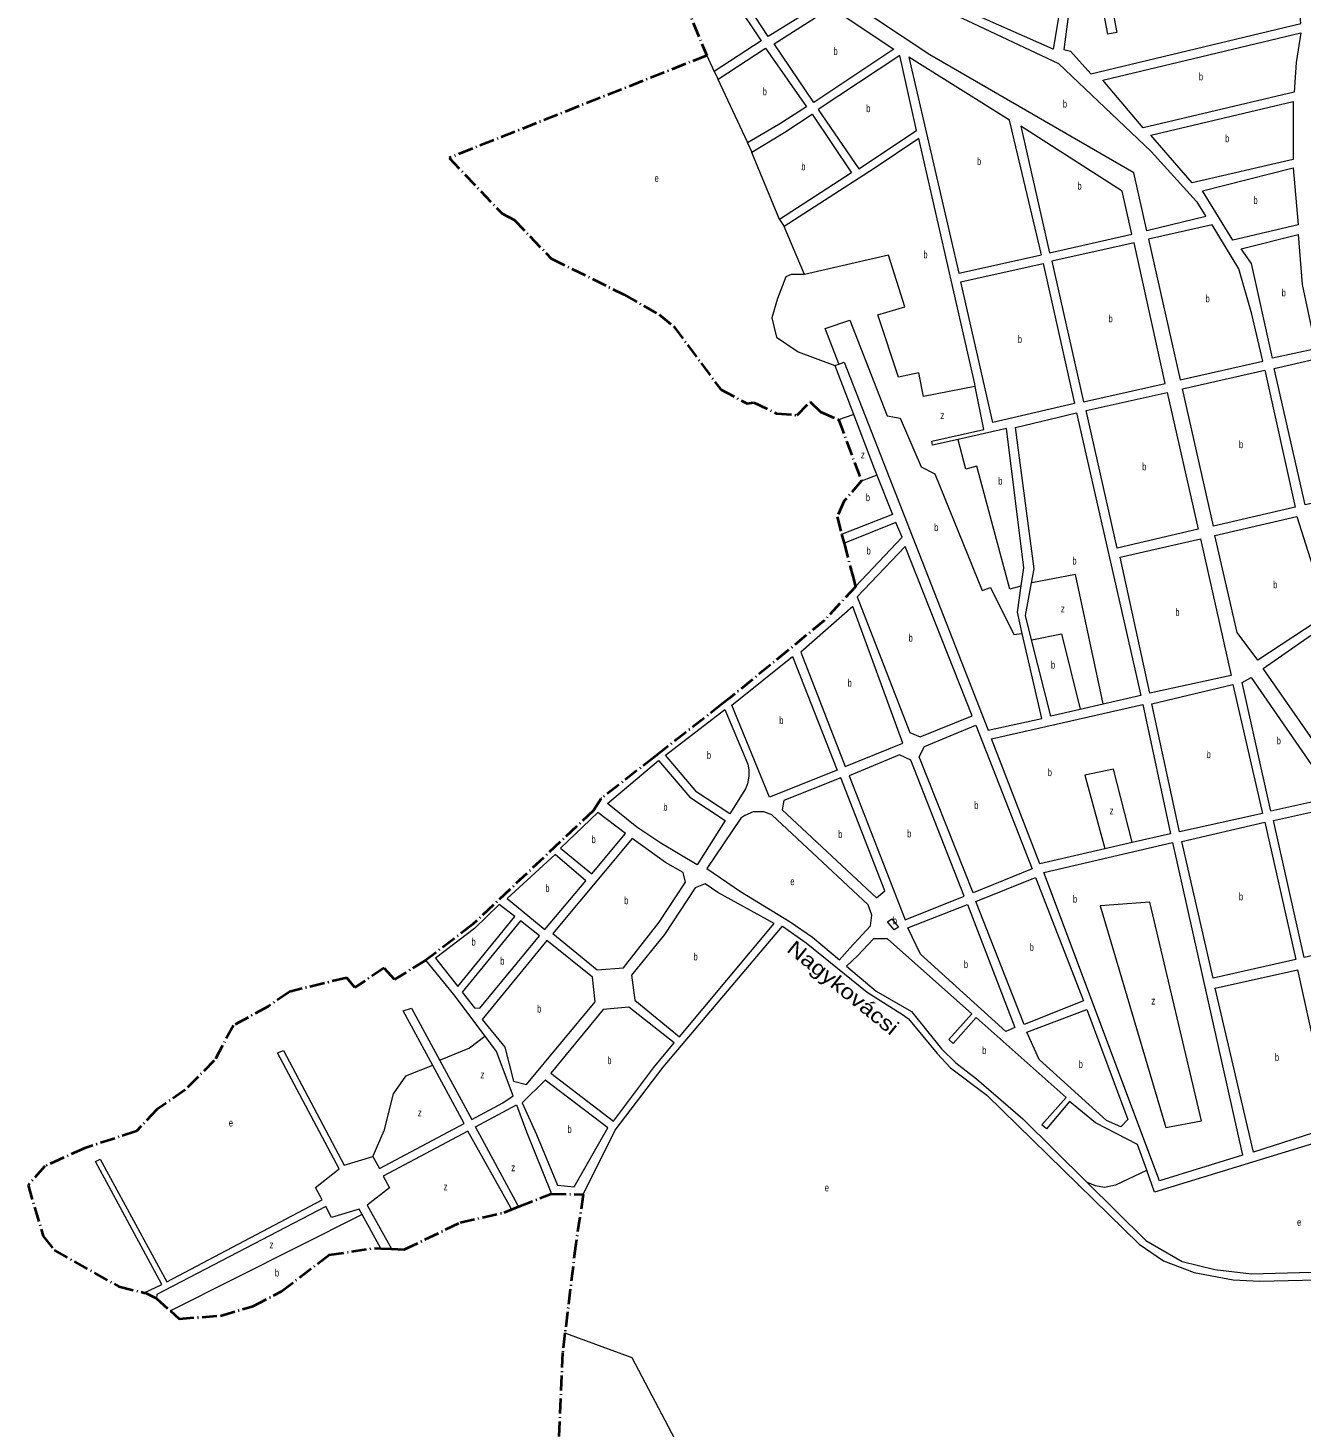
# Model space of a CAD drawing. Extents: x 639657 to 671642, y 222838 to 252123.
# Drawn here: x 640863 to 642574, y 244084 to 245964 of the extents above; entities that cross this region are included whole.
import ezdxf
from ezdxf.enums import TextEntityAlignment as Align

# ---------------------------------------------------------------- set-up
doc = ezdxf.new("R2010")
doc.units = 0
doc.header["$LTSCALE"] = 4
doc.linetypes.add('DOT_DASHED', pattern=[7.7, 5, -1.2, 0.3, -1.2])
for name, color, linetype, lineweight in [('1', 7, 'Continuous', 13), ('21', 7, 'Continuous', 13), ('4', 7, 'DOT_DASHED', 40)]:
    doc.layers.add(name, color=color, linetype=linetype, lineweight=lineweight)
doc.layers.add('22', color=7, linetype='Continuous')
doc.layers.add('7', color=7, linetype='Continuous')

msp = doc.modelspace()

# ---------------------------------------------------------------- linework, layer by layer
at = {"layer": '1'}
for p, q in [((641999.79, 245372.46), (642003.271, 245363.709)), ((641808.584, 245054.9), (641889.945, 245120.197)), ((641719.389, 244987.352), (641799.122, 245048.713)), ((641641.489, 244922.632), (641710.147, 244980.313)), ((641916.91, 244743.11), (641953.215, 244712.453)), ((641337.439, 244325.075), (641312.277, 244370.718))]:
    msp.add_line(p, q, dxfattribs=at)
for points in [[(641691.823, 246153.325), (641703.51, 246158.76), (641812.89, 245999.72), (641848.25, 245947.02), (641785.16, 245905.85), (641790.17, 245895.57)], [(641790.17, 245895.57), (641854.12, 245936.96), (641908.77, 245858.46), (641871.77, 245834.4), (641829.83, 245810.11), (641835.5, 245797.25)], [(641835.5, 245797.25), (641879.79, 245824.35), (641916.36, 245848.62), (641969.29, 245769.67), (641872.61, 245706.82), (641878.993, 245697.547)], [(642135.031, 245486.251), (642059.77, 245815.94), (641999.96, 245775.53), (641878.993, 245697.547)], [(641947.192, 245510.74), (641952.577, 245512.76), (641959.389, 245515.316)], [(641947.192, 245510.74), (641972.021, 245445.464), (641999.79, 245372.46)], [(641959.389, 245515.316), (642153.02, 245021.08), (642224.9, 245036.72), (642198.733, 245150.815)], [(642112.701, 245411.53), (642078.14, 245403.7), (642077.1, 245409.08), (642147.06, 245424.94), (642135.706, 245482.809), (642135.031, 245486.251)], [(642214.94, 245237.95), (642189.63, 245427.44), (642271.64, 245447.29), (642357.92, 245067.84), (642307.605, 245056.181), (642276.443, 245048.96)], [(642197.369, 245214.783), (642200.98, 245239.33), (642177.58, 245426.23), (642112.701, 245411.53)], [(642003.271, 245363.709), (642024.4, 245310.59), (641956.644, 245284.466), (641956.144, 245284.273)], [(641974.722, 245214.064), (642037.29, 245280.41), (642029.05, 245300.03), (641959.857, 245272.333), (641959.357, 245272.133)], [(642211.228, 245142.34), (642202.89, 245175.28), (642211.294, 245218.989), (642214.94, 245237.95)], [(642198.733, 245150.815), (642192.17, 245179.43), (642197.369, 245214.783)], [(642276.443, 245048.96), (642237.17, 245039.86), (642211.228, 245142.34)], [(641889.945, 245120.197), (641950.34, 244967.41), (641859.49, 244931.22), (641808.584, 245054.9)], [(641799.122, 245048.713), (641830, 244975.31), (641831.34, 244967.79), (641831.39, 244959.41), (641829.74, 244949.09), (641826.99, 244942.2), (641805.92, 244908.77), (641761.5, 244937.74), (641719.389, 244987.352)], [(641710.147, 244980.313), (641752.3, 244931.02), (641799.75, 244899.93), (641762.09, 244840.19), (641713.15, 244869.56), (641681.01, 244890.85), (641641.489, 244922.632)], [(641953.215, 244712.453), (641967.05, 244728.14), (641994.79, 244758.39), (641996.85, 244772.79), (641991.61, 244786.73), (641862.43, 244907.6), (641851.88, 244911.62), (641837.48, 244911.53), (641826.34, 244906.53), (641820.78, 244902.84), (641775.22, 244835.54), (641820.31, 244804.21), (641886.93, 244763.78), (641916.91, 244743.11)], [(641609.141, 244397.694), (641609.39, 244398.194), (641652.08, 244483.9), (641716.46, 244568.31), (641876.87, 244757.7), (641908.58, 244735.54), (641990.49, 244669.19), (642039.24, 244638.55), (642045.87, 244633.35), (642084.43, 244586.65), (642102.35, 244567.61), (642151.29, 244530.95), (642355.93, 244330.71), (642388.43, 244308.35), (642429.57, 244292.81), (642481.93, 244283), (642518.01, 244281.03), (642632.32, 244283.92)], [(642365.889, 244430.148), (642353.66, 244464.67), (642296.93, 244493.86), (642262.32, 244522.25), (642231.33, 244485.48), (642224.93, 244490.9), (642257.64, 244527.87), (642136.78, 244635.1), (642105.8, 244600.48), (642100.25, 244605.68), (642131.23, 244640.3), (642017.62, 244740.81), (641998.98, 244740.93), (641977.632, 244718.097), (641962.537, 244704.329)], [(641477.291, 244610.059), (641435.54, 244666.16), (641397.501, 244712.035)], [(641962.537, 244704.329), (642002.73, 244670.64), (642050.02, 244643.21), (642090.49, 244593.28), (642109.49, 244574.44), (642137.48, 244552.97), (642199.41, 244499.03), (642285.662, 244413.899)], [(641407.051, 244570.947), (641367.35, 244644.27), (641378.51, 244647.56), (641416.404, 244577.522)], [(641416.404, 244577.522), (641459.3, 244498.24), (641501.28, 244520.63), (641514.88, 244530.13), (641492.71, 244589.34), (641477.291, 244610.059)], [(641019.643, 244265.611), (641042.95, 244276.57), (640954.12, 244441.75), (640960.33, 244445.01), (641049.8, 244280.27), (641258.42, 244390.25), (641249.52, 244406.75), (641281.38, 244432.08), (641198.4, 244587.61), (641206.76, 244590.89), (641288.01, 244436.85), (641326.4, 244448.68)], [(641326.4, 244448.68), (641335.3, 244432.4), (641449.24, 244493.03), (641407.051, 244570.947)], [(642285.662, 244413.899), (642364.78, 244335.81), (642413.35, 244307.32), (642457.53, 244296.7), (642506.48, 244290.79), (642619.29, 244294.12), (642652.34, 244289.38), (642677.21, 244281.26), (642712.51, 244260.6), (642718.96, 244260.98), (642722.64, 244264.83), (642747.2, 244394.73), (642829.46, 244542.29), (642825.85, 244548.77), (642595.61, 244467.56), (642376.41, 244400.45), (642365.889, 244430.148)], [(641522.402, 244381.18), (641521.322, 244383.18), (641464.52, 244488.39), (641519.39, 244518.08), (641533.09, 244481.48), (641565.421, 244400.51), (641566.22, 244398.51)], [(641512.906, 244377.425), (641511.792, 244379.425), (641454.24, 244482.74), (641340.52, 244422.11), (641348.99, 244406.47), (641318.83, 244383.08), (641351.4, 244324.339)], [(641312.277, 244370.718), (641308.34, 244377.86), (641270.81, 244366.47), (641263.2, 244381.47), (641036.58, 244262.99), (641035.965, 244257.872)]]:
    msp.add_lwpolyline(points, dxfattribs=at)
for points in [[(642251.35, 246003), (642240.07, 245935.86), (642055.77, 246017.79), (642066.47, 246037.13), (642071, 246061.01), (642037.25, 246066.16), (642044.15, 246107.46), (642121.33, 246095.24)], [(641857.67, 245952.66), (641806.59, 246031.22), (641847.86, 246056.77), (641867.19, 246039.59), (641928.24, 245999.46), (641930.18, 245997.54)], [(642313.88, 245955.94), (642304.67, 246003.45), (642262.85, 245996.49), (642254.68, 245935.33), (642263.47, 245932.9), (642290.98, 245902.42), (642572.75, 245970.07), (642565.69, 246055.59), (642316.71, 246005.39), (642325.85, 245958.16)], [(642000.09, 245977.26), (641930.33, 246022.89), (642036.57, 246014.53), (642124.86, 245974.13), (642247.46, 245916.69), (642371.9, 245798.1), (642432.89, 245731.3), (642445.21, 245710.81), (642366.21, 245691.8), (642348.49, 245769.48), (642074.58, 245928.13)], [(642026.44, 245935.69), (641918.62, 245864.31), (641865.46, 245943.04), (641942.25, 245991.6)], [(642306.83, 245894.15), (642573.09, 245957.61), (642566.79, 245917.7), (642563.72, 245877.77), (642361.17, 245830.19)], [(641924.69, 245854.68), (641979.08, 245774.87), (642056.84, 245826.7), (642034.34, 245927.4)], [(642181.59, 245840.24), (642046.58, 245925.16), (642113.73, 245635.09), (642224.36, 245659.69)], [(642426.83, 245756.26), (642371.63, 245820.23), (642562.77, 245865.32), (642562.65, 245787.77)], [(642333.06, 245744.88), (642196.79, 245832.18), (642235.34, 245661.98), (642345.76, 245687.21)], [(642481.51, 245679.41), (642440.73, 245745.64), (642562.56, 245776.17), (642569.11, 245699.64)], [(642453.94, 245700), (642368.28, 245680.61), (642410.78, 245491.47), (642521.83, 245516.7), (642507.02, 245579.97), (642489.62, 245640.89)], [(642506.43, 245648.08), (642492.6, 245667.73), (642569.45, 245686.75), (642574.56, 245619.68), (642592.86, 245533.4), (642534.75, 245520.7)], [(642390.76, 245486.87), (642348.9, 245675.59), (642238.27, 245650.78), (642280.99, 245462.06)], [(642159.16, 245434.52), (642116.44, 245623.47), (642226.65, 245648.07), (642268.72, 245459.99)], [(642578.48, 245323.58), (642537.02, 245506.71), (642595.13, 245520.28), (642626.9, 245333.99)], [(642455.58, 245295.19), (642413.91, 245479.41), (642524.54, 245504.65), (642565.35, 245320.44)], [(642326.01, 245265.34), (642284.56, 245450.43), (642393.47, 245474.82), (642435.14, 245291.25)], [(642487.23, 245152.07), (642457.43, 245282.72), (642567.62, 245307.96), (642609.02, 245176.81), (642515.12, 245115.13)], [(641976.99, 245199.96), (642047.55, 245018.07), (642061.41, 245012.24), (642131.66, 245040.14), (642041.51, 245267.92)], [(642369.98, 245070.98), (642330.01, 245253.28), (642438.27, 245278.12), (642479.3, 245094.53)], [(641960.84, 244972.2), (642038.24, 245003.7), (641971.11, 245187.11), (641901.35, 245125.739)], [(642635.07, 244941.96), (642522.13, 245103.91), (642612.17, 245166.48), (642723.82, 245004.11)], [(642410.13, 244884.58), (642372.67, 245056.57), (642481.58, 245082.48), (642521.18, 244909.41)], [(642532.8, 244912.13), (642494.06, 245084.97), (642506.14, 245091.98), (642617.37, 244931.11)], [(642222.23, 244841.78), (642157.45, 245009.45), (642360.63, 245055.36), (642397.86, 244881.87), (642346.341, 244870.11), (642309.67, 244861.739)], [(642132.78, 244802.83), (642060.36, 244985.38), (642067.33, 244999.31), (642136.3, 245027.64), (642211.87, 244834.97)], [(641966.4, 244959.73), (642041.57, 244766.41), (642120.71, 244797.97), (642049.15, 244980.73), (642033.73, 244987.93)], [(641876.35, 244914.12), (642003.14, 244795.75), (642014.17, 244805.27), (641954.92, 244956.91), (641878.63, 244926.82)], [(641628.51, 244910.64), (641578.51, 244862.67), (641620.6, 244828.19), (641665.81, 244882.39)], [(642577.39, 244715.8), (642536.36, 244899.64), (642624.81, 244919.46), (642740.08, 244753.39)], [(642455.15, 244687.82), (642413.26, 244871.66), (642524.32, 244897.35), (642566.19, 244713.08)], [(641711, 244763.18), (641746.55, 244816.89), (641743.25, 244829.77), (641719.54, 244843.59), (641674.66, 244875.78), (641568.24, 244747.95), (641627.61, 244699.09), (641663.25, 244702.09)], [(642383.17, 244415.7), (642227.74, 244830.14), (642400.57, 244870.25), (642494.72, 244450.21)], [(641571.43, 244854.12), (641507.06, 244794.97), (641557.68, 244753.47), (641612.49, 244818.9)], [(641738.56, 244609.26), (641865.67, 244761.5), (641789.81, 244803.18), (641772.99, 244814.68), (641759.48, 244809.45), (641718.19, 244746.67), (641674.05, 244692.05), (641678.33, 244658.55)], [(642201.15, 244625.88), (642136.35, 244791.2), (642216.52, 244823.12), (642280.89, 244657.81)], [(641463.27, 244754.93), (641410.58, 244714.98), (641440.63, 244676.72), (641517.19, 244771.07), (641496.19, 244786.95)], [(642062.14, 244720.11), (642045.2, 244755.7), (642125.36, 244786.76), (642188.66, 244621.88), (642176.59, 244616.37)], [(641470.45, 244647.67), (641550.21, 244745.05), (641524.96, 244764.88), (641446.69, 244669.45), (641463.14, 244648.05)], [(642026.7, 244753.03), (642017.53, 244763.84), (642023.58, 244767.88), (642032.31, 244756.64)], [(641621.65, 244689.38), (641560.35, 244738.66), (641473.33, 244632.43), (641503.63, 244595.43), (641515.5, 244549.51), (641532.71, 244545.09), (641625.07, 244656.09)], [(642509.14, 244454.42), (642457.84, 244674.47), (642568.46, 244699.31), (642615.09, 244488.54)], [(641703.36, 244567.8), (641731.09, 244601.27), (641670.44, 244649.27), (641636.09, 244645.84), (641565.71, 244560.55), (641649.65, 244495.92)], [(642221.66, 244578.88), (642204.95, 244615.33), (642285.32, 244646.17), (642340.57, 244498.33), (642331.26, 244488.5), (642311.77, 244497.01)], [(641596.977, 244407.916), (641642.18, 244487.07), (641557.81, 244551.04), (641527.255, 244520.578), (641546.397, 244478.021), (641574.54, 244410.16)]]:
    msp.add_lwpolyline(points, close=True, dxfattribs=at)
at = {"layer": '21'}
for points in [[(641785.16, 245905.85), (641784.925, 245906.35), (641775.335, 245926.71), (641775.1, 245927.21)], [(641829.83, 245810.11), (641829.598, 245810.61), (641790.402, 245895.07), (641790.17, 245895.57)], [(641872.61, 245706.82), (641835.705, 245796.75), (641835.5, 245797.25)], [(642135.706, 245482.809), (642135.206, 245482.71), (642065.933, 245469.06), (642059.708, 245501.234), (642032.736, 245495.007), (642004.726, 245579.077), (642041.035, 245589.456), (642019.249, 245658.995), (641906.172, 245633.048), (641878.993, 245697.547)], [(641906.172, 245633.048), (641905.672, 245633.048), (641888.536, 245633.048), (641881.275, 245629.934), (641869.863, 245600.873), (641862.601, 245574.925), (641868.826, 245548.978), (641897.873, 245529.258), (641947.192, 245510.74)], [(641952.577, 245512.76), (641952.384, 245513.26), (641934.182, 245560.395), (641967.379, 245571.812), (642017.175, 245443.112), (642034.811, 245439.998), (642062.821, 245374.611), (642081.494, 245365.27), (642144.775, 245208.547), (642156.187, 245212.698), (642187.309, 245149.386), (642198.233, 245150.752), (642198.733, 245150.815)], [(641951.9, 245438.13), (641952.4, 245438.312), (641971.521, 245445.282), (641972.021, 245445.464)], [(642197.369, 245214.783), (642196.87, 245214.647), (642182.123, 245210.622), (642137.514, 245375.648), (642122.99, 245371.497), (642112.83, 245411.03), (642112.701, 245411.53)], [(641982.71, 245355.82), (642002.771, 245363.517), (642003.271, 245363.709)], [(642307.605, 245056.181), (642307.498, 245056.681), (642270.302, 245230.342), (642211.794, 245219.085), (642211.294, 245218.989)], [(642211.228, 245142.34), (642211.728, 245142.44), (642251.629, 245150.424), (642276.321, 245049.46), (642276.443, 245048.96)], [(642346.341, 244870.11), (642346.213, 244870.61), (642321.135, 244968.791), (642282.751, 244960.488), (642309.534, 244862.239), (642309.67, 244861.739)], [(641477.291, 244610.059), (641476.791, 244609.67), (641456.457, 244593.848), (641416.904, 244577.726), (641416.404, 244577.522)], [(641407.051, 244570.947), (641406.551, 244570.75), (641370.353, 244556.483), (641353.754, 244532.612), (641341.306, 244482.793), (641326.618, 244449.18), (641326.4, 244448.68)], [(642365.889, 244430.148), (642365.389, 244429.908), (642324.091, 244410.121), (642309.013, 244407.104), (642296.95, 244409.116), (642286.163, 244413.687), (642285.662, 244413.899)], [(641054.577, 244241.267), (641055.077, 244241.518), (641311.777, 244370.467), (641312.277, 244370.718)], [(641584.617, 244211.52), (641585.117, 244211.337), (641674.311, 244178.689), (641736.556, 244060.369)]]:
    msp.add_lwpolyline(points, dxfattribs=at)
msp.add_lwpolyline([(642391.624, 244487.654), (642439.399, 244496.547), (642369.893, 244790.272), (642303.499, 244785.083)], close=True, dxfattribs=at)
at = {"layer": '4'}
for points in [[(641691.823, 246153.325), (641699.23, 246126.7), (641744.82, 245999.63), (641775.1, 245927.21)], [(641775.1, 245927.21), (641428.9, 245789.74), (641500.07, 245714.97), (641516.24, 245706.69), (641566.2, 245654.57), (641663.62, 245606.38), (641711.05, 245579.16), (641730.7, 245563.16), (641793.98, 245478.46), (641829.32, 245459.76)], [(641829.32, 245459.76), (641838.12, 245461.1), (641868.72, 245446.46), (641896.23, 245444.25), (641913.73, 245462.19), (641927.78, 245448.73), (641951.9, 245438.13), (641982.645, 245355.994), (641982.71, 245355.82), (641961.696, 245331.383), (641961.695, 245331.382)], [(641961.695, 245331.382), (641959.69, 245329.05), (641949.94, 245307.72), (641956.144, 245284.273), (641959.357, 245272.133), (641971.062, 245227.899), (641971.067, 245227.879), (641974.722, 245214.064)], [(641974.722, 245214.064), (641974.8, 245213.77), (641932.358, 245168.122), (641884.317, 245128.36), (641805.044, 245063.501), (641795.905, 245056.36), (641714.685, 244992.894), (641705.516, 244985.729)], [(641705.516, 244985.729), (641633.52, 244929.47), (641633.335, 244929.189)], [(641633.335, 244929.189), (641622.88, 244913.29), (641460.54, 244759.99), (641397.67, 244712.14), (641397.501, 244712.035)], [(641397.501, 244712.035), (641355.5, 244686.1), (641341.66, 244701.71), (641302.29, 244675.47), (641291.47, 244688.52), (641214.67, 244669.8), (641186, 244650.08), (641139.31, 244624.44), (641113.6, 244577.23), (641074.3, 244538.1), (641036.42, 244511.44), (641009.09, 244482.48), (640939.61, 244459.72), (640886.04, 244435.33), (640863.42, 244410.05), (640883.79, 244341.61), (640898.73, 244322.57), (640985.38, 244273.87), (641019.643, 244265.611)], [(641351.4, 244324.339), (641368.81, 244323.42), (641443.79, 244359.75), (641502.78, 244373.42), (641512.906, 244377.425), (641522.402, 244381.18), (641566.22, 244398.51), (641609.141, 244397.694)], [(641609.141, 244397.694), (641599.05, 244331.43), (641584.617, 244211.52)], [(641054.577, 244241.267), (641066.41, 244230.71), (641122.04, 244234.7), (641166.01, 244247.42), (641203.49, 244267.2), (641267.87, 244316.37), (641328.62, 244325.54), (641337.439, 244325.075), (641351.4, 244324.339)], [(641019.643, 244265.611), (641021.1, 244265.26), (641035.53, 244258.26), (641035.965, 244257.872), (641054.577, 244241.267)], [(641584.617, 244211.52), (641581.42, 244184.96), (641572.039, 243975.777)]]:
    msp.add_lwpolyline(points, dxfattribs=at)

# ---------------------------------------------------------------- texts
at = {"layer": '22', "width": 1.2}
msp.add_text('Nagykovácsi', height=20, rotation=320.99, dxfattribs=at).set_placement((641951.796, 244667.445), align=Align.CENTER)
at = {"layer": '7'}
for s, width, p in [('b', 0.75, (641945.201, 245927.955)), ('b', 0.75, (642436.001, 245893.9)), ('b', 0.75, (641850.152, 245873.84)), ('b', 0.75, (642253.262, 245857.345)), ('b', 0.75, (641989.243, 245851.135)), ('b', 0.75, (642471.231, 245810.79)), ('b', 0.75, (642137.993, 245780.125)), ('b', 0.75, (641902.023, 245773.164)), ('e', 0.75, (641705.042, 245757.377)), ('b', 0.75, (642272.845, 245747.08)), ('b', 0.75, (642509.211, 245727.79)), ('b', 0.75, (642065.933, 245654.844)), ('b', 0.75, (642444.934, 245595.735)), ('b', 0.75, (642547.118, 245603.725)), ('b', 0.75, (642314.702, 245568.825)), ('b', 0.75, (642192.776, 245541.295)), ('z', 0.8, (642088.756, 245438.96)), ('b', 0.75, (642489.816, 245399.92)), ('z', 0.8, (641981.903, 245386.028)), ('b', 0.75, (642359.9, 245370.08)), ('b', 0.75, (642166.561, 245350.739)), ('b', 0.75, (641988.638, 245328.73)), ('b', 0.75, (642080.457, 245288.465)), ('b', 0.75, (641989.572, 245257.047)), ('b', 0.75, (642266.075, 245243.575)), ('b', 0.75, (642535.86, 245211.545)), ('z', 0.8, (642250.591, 245179.486)), ('b', 0.75, (642404.344, 245174.55)), ('b', 0.75, (642046.163, 245140.08)), ('b', 0.75, (642237.312, 245103.867)), ('b', 0.75, (641964.215, 245079.655)), ('b', 0.75, (641872.46, 245029.394)), ('b', 0.75, (642540.481, 245002.055)), ('b', 0.75, (641775.2, 244982.565)), ('b', 0.75, (642446.4, 244983.53)), ('b', 0.75, (642232.955, 244959.45)), ('b', 0.75, (642134.288, 244915.235)), ('b', 0.75, (641716.691, 244912.959)), ('z', 0.8, (642316.067, 244907.954)), ('b', 0.75, (642044.101, 244877.17)), ('b', 0.75, (641620.264, 244869.415)), ('b', 0.75, (641951.616, 244876.33)), ('b', 0.75, (641558.25, 244803.795)), ('e', 0.75, (641887.281, 244812.972)), ('b', 0.75, (641664.083, 244787.435)), ('b', 0.75, (642266.833, 244789.319)), ('b', 0.75, (642489.701, 244792.585)), ('b', 0.75, (642024.874, 244760.455)), ('b', 0.75, (641459.081, 244731.835)), ('b', 0.75, (641757.232, 244711.97)), ('b', 0.75, (642208.708, 244724.5)), ('b', 0.75, (641497.672, 244706.275)), ('b', 0.75, (642120.334, 244701.565)), ('b', 0.75, (641547.155, 244641.875)), ('z', 0.8, (642372.087, 244652.631)), ('b', 0.75, (642144.859, 244586.11)), ('b', 0.75, (642538.072, 244576.865)), ('b', 0.75, (641641.491, 244572.595)), ('b', 0.75, (642274.574, 244567.335)), ('z', 0.8, (641470.981, 244553.37)), ('e', 0.75, (641133.091, 244488.823)), ('z', 0.8, (641386.951, 244502.513)), ('b', 0.75, (641587.958, 244480.095)), ('z', 0.8, (641512.477, 244428.822)), ('z', 0.8, (641421.617, 244403.08)), ('e', 0.75, (641933.522, 244401.644)), ('e', 0.75, (642567.826, 244355.382)), ('z', 0.8, (641187.77, 244325.032)), ('b', 0.75, (641195.013, 244287.408))]:
    msp.add_text(s, height=10, dxfattribs=dict(at, width=width)).set_placement(p)

doc.saveas('drawing.dxf')
